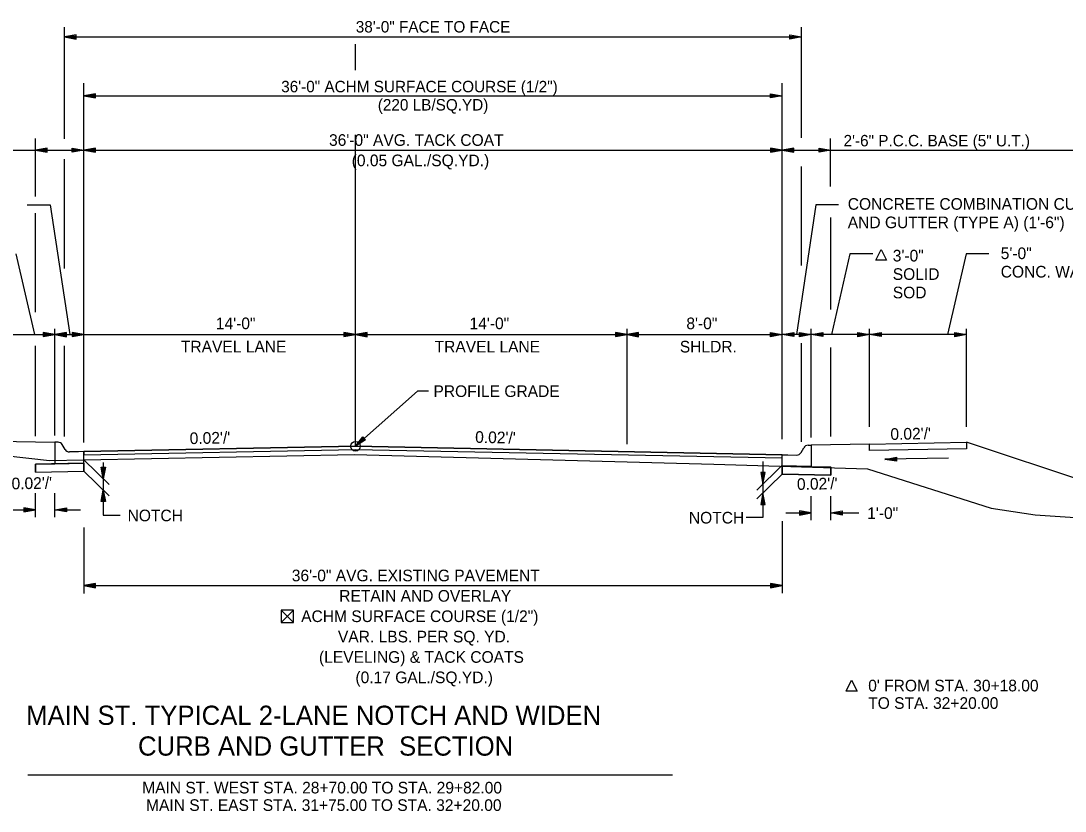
# Model space of a CAD drawing. Extents: x 1001270 to 1003428, y 1840152 to 1842912.
# Drawn here: x 1001330.5 to 1001384.4, y 1840349.1 to 1840389.8 of the extents above; entities that cross this region are included whole.
import ezdxf

# ---------------------------------------------------------------- set-up
doc = ezdxf.new("R2010")
doc.units = 0
for name, color, linetype in [('10', 7, 'Continuous'), ('19', 7, 'Continuous'), ('20', 7, 'Continuous'), ('8', 7, 'Continuous')]:
    doc.layers.add(name, color=color, linetype=linetype)

# ---------------------------------------------------------------- blocks, each defined once
blk = doc.blocks.new('TM')
at = {"layer": '8'}
for p, q in [((-120.309, 21.181), (-119.787, -20.829)), ((0, 0), (-120.309, 21.181)), ((-31.382, 2.945), (-120.176, 10.512)), ((-119.787, -20.829), (0, 0)), ((-119.911, -10.826), (-31.307, -3.057))]:
    blk.add_line(p, q, dxfattribs=at)

msp = doc.modelspace()

# ---------------------------------------------------------------- linework, layer by layer
at = {"layer": '10'}
for p, q in [((1001343.934, 1840359.436), (1001344.575, 1840358.795)), ((1001344.575, 1840359.436), (1001343.934, 1840358.795)), ((1001344.315, 1840358.795), (1001344.326, 1840358.795))]:
    msp.add_line(p, q, dxfattribs=at)
msp.add_lwpolyline([(1001344.326, 1840358.795), (1001344.575, 1840358.795), (1001344.575, 1840359.436), (1001343.934, 1840359.436), (1001343.934, 1840358.795), (1001344.315, 1840358.795)], dxfattribs=at)
at = {"layer": '19'}
for p, q in [((1001332.767, 1840383.714), (1001332.767, 1840389.471)), ((1001370.767, 1840383.767), (1001370.767, 1840389.471)), ((1001333.367, 1840389.073), (1001332.767, 1840388.968)), ((1001332.767, 1840388.968), (1001370.767, 1840388.968)), ((1001332.767, 1840388.968), (1001333.367, 1840388.863)), ((1001333.367, 1840389.018), (1001332.927, 1840388.983)), ((1001332.927, 1840388.953), (1001333.367, 1840388.913)), ((1001333.367, 1840388.863), (1001333.367, 1840389.073)), ((1001347.767, 1840387.258), (1001347.767, 1840388.599)), ((1001370.167, 1840388.863), (1001370.167, 1840389.073)), ((1001370.167, 1840389.073), (1001370.767, 1840388.968)), ((1001370.167, 1840389.018), (1001370.607, 1840388.983)), ((1001370.767, 1840388.968), (1001370.167, 1840388.863)), ((1001370.607, 1840388.953), (1001370.167, 1840388.913)), ((1001333.767, 1840368.066), (1001333.767, 1840386.593)), ((1001369.767, 1840368.252), (1001369.767, 1840386.593)), ((1001334.367, 1840386.046), (1001333.767, 1840385.941)), ((1001333.767, 1840385.941), (1001334.367, 1840385.836)), ((1001333.767, 1840385.941), (1001369.767, 1840385.941)), ((1001334.367, 1840385.991), (1001333.927, 1840385.956)), ((1001333.927, 1840385.926), (1001334.367, 1840385.886)), ((1001334.367, 1840385.836), (1001334.367, 1840386.046)), ((1001369.167, 1840385.836), (1001369.167, 1840386.046)), ((1001369.167, 1840386.046), (1001369.767, 1840385.941)), ((1001369.167, 1840385.991), (1001369.607, 1840385.956)), ((1001369.767, 1840385.941), (1001369.167, 1840385.836)), ((1001369.607, 1840385.926), (1001369.167, 1840385.886)), ((1001331.267, 1840380.749), (1001331.267, 1840383.735)), ((1001347.767, 1840367.882), (1001347.767, 1840383.922)), ((1001372.263, 1840381.258), (1001372.263, 1840383.735)), ((1001331.867, 1840383.24), (1001331.267, 1840383.135)), ((1001331.867, 1840383.185), (1001331.427, 1840383.15)), ((1001331.867, 1840383.03), (1001331.867, 1840383.24)), ((1001333.167, 1840383.03), (1001333.167, 1840383.24)), ((1001333.167, 1840383.24), (1001333.767, 1840383.135)), ((1001333.167, 1840383.185), (1001333.607, 1840383.15)), ((1001334.367, 1840383.24), (1001333.767, 1840383.135)), ((1001334.367, 1840383.185), (1001333.927, 1840383.15)), ((1001334.367, 1840383.03), (1001334.367, 1840383.24)), ((1001369.167, 1840383.24), (1001369.167, 1840383.03)), ((1001369.767, 1840383.135), (1001369.167, 1840383.24)), ((1001369.607, 1840383.15), (1001369.167, 1840383.185)), ((1001370.367, 1840383.24), (1001369.767, 1840383.135)), ((1001370.367, 1840383.185), (1001369.927, 1840383.15)), ((1001370.367, 1840383.03), (1001370.367, 1840383.24)), ((1001371.667, 1840383.028), (1001371.667, 1840383.238)), ((1001371.667, 1840383.238), (1001372.267, 1840383.133)), ((1001371.667, 1840383.183), (1001372.107, 1840383.148)), ((1001318.078, 1840383.135), (1001333.767, 1840383.135)), ((1001331.267, 1840383.135), (1001331.867, 1840383.03)), ((1001331.427, 1840383.12), (1001331.867, 1840383.08)), ((1001332.767, 1840377.038), (1001332.767, 1840382.675)), ((1001333.767, 1840383.135), (1001333.167, 1840383.03)), ((1001333.607, 1840383.12), (1001333.167, 1840383.08)), ((1001333.761, 1840383.134), (1001333.767, 1840383.134)), ((1001333.767, 1840383.135), (1001369.767, 1840383.135)), ((1001333.767, 1840383.135), (1001334.367, 1840383.03)), ((1001333.927, 1840383.12), (1001334.367, 1840383.08)), ((1001369.167, 1840383.03), (1001369.767, 1840383.135)), ((1001369.167, 1840383.08), (1001369.607, 1840383.12)), ((1001369.767, 1840383.135), (1001385.319, 1840383.135)), ((1001369.767, 1840383.135), (1001370.367, 1840383.03)), ((1001369.927, 1840383.12), (1001370.367, 1840383.08)), ((1001372.267, 1840383.133), (1001371.667, 1840383.028)), ((1001372.107, 1840383.118), (1001371.667, 1840383.078)), ((1001370.771, 1840377.201), (1001370.771, 1840382.299)), ((1001330.847, 1840380.323), (1001332.026, 1840380.323)), ((1001332.026, 1840380.323), (1001333.041, 1840373.632)), ((1001371.498, 1840380.323), (1001370.51, 1840373.632)), ((1001372.676, 1840380.323), (1001371.498, 1840380.323)), ((1001331.267, 1840374.784), (1001331.267, 1840379.894)), ((1001372.267, 1840374.934), (1001372.267, 1840379.669)), ((1001330.262, 1840377.789), (1001331.218, 1840373.632)), ((1001373.262, 1840377.789), (1001372.305, 1840373.632)), ((1001374.44, 1840377.789), (1001373.262, 1840377.789)), ((1001379.244, 1840377.789), (1001378.287, 1840373.632)), ((1001380.423, 1840377.789), (1001379.244, 1840377.789)), ((1001324.267, 1840373.632), (1001333.767, 1840373.632)), ((1001329.767, 1840373.632), (1001335.767, 1840373.632)), ((1001331.667, 1840373.737), (1001331.667, 1840373.527)), ((1001332.267, 1840373.632), (1001331.667, 1840373.737)), ((1001332.107, 1840373.647), (1001331.667, 1840373.682)), ((1001331.667, 1840373.527), (1001332.267, 1840373.632)), ((1001331.667, 1840373.577), (1001332.107, 1840373.617)), ((1001332.267, 1840368.44), (1001332.267, 1840373.932)), ((1001332.867, 1840373.736), (1001332.267, 1840373.632)), ((1001332.267, 1840373.632), (1001332.867, 1840373.526)), ((1001332.867, 1840373.681), (1001332.427, 1840373.647)), ((1001332.427, 1840373.617), (1001332.867, 1840373.576)), ((1001332.867, 1840373.526), (1001332.867, 1840373.736)), ((1001333.167, 1840373.737), (1001333.167, 1840373.527)), ((1001333.767, 1840373.632), (1001333.167, 1840373.737)), ((1001333.607, 1840373.647), (1001333.167, 1840373.682)), ((1001333.167, 1840373.527), (1001333.767, 1840373.632)), ((1001333.167, 1840373.577), (1001333.607, 1840373.617)), ((1001335.767, 1840373.632), (1001347.767, 1840373.632)), ((1001347.167, 1840373.737), (1001347.167, 1840373.527)), ((1001347.767, 1840373.632), (1001347.167, 1840373.737)), ((1001347.607, 1840373.647), (1001347.167, 1840373.682)), ((1001347.167, 1840373.527), (1001347.767, 1840373.632)), ((1001347.167, 1840373.577), (1001347.607, 1840373.617)), ((1001348.367, 1840373.736), (1001347.767, 1840373.632)), ((1001347.767, 1840373.632), (1001359.767, 1840373.632)), ((1001347.767, 1840373.632), (1001348.367, 1840373.526)), ((1001348.367, 1840373.681), (1001347.927, 1840373.647)), ((1001347.927, 1840373.617), (1001348.367, 1840373.576)), ((1001348.367, 1840373.526), (1001348.367, 1840373.736)), ((1001359.767, 1840373.632), (1001369.767, 1840373.632)), ((1001361.167, 1840373.737), (1001361.167, 1840373.527)), ((1001361.767, 1840373.632), (1001361.167, 1840373.737)), ((1001361.607, 1840373.647), (1001361.167, 1840373.682)), ((1001361.167, 1840373.527), (1001361.767, 1840373.632)), ((1001361.167, 1840373.577), (1001361.607, 1840373.617)), ((1001361.767, 1840367.995), (1001361.767, 1840373.932)), ((1001362.367, 1840373.736), (1001361.767, 1840373.632)), ((1001361.767, 1840373.632), (1001362.367, 1840373.526)), ((1001362.367, 1840373.681), (1001361.927, 1840373.647)), ((1001361.927, 1840373.617), (1001362.367, 1840373.576)), ((1001362.367, 1840373.526), (1001362.367, 1840373.736)), ((1001369.167, 1840373.526), (1001369.167, 1840373.736)), ((1001369.167, 1840373.736), (1001369.767, 1840373.632)), ((1001369.167, 1840373.681), (1001369.607, 1840373.647)), ((1001369.767, 1840373.632), (1001369.167, 1840373.526)), ((1001369.607, 1840373.617), (1001369.167, 1840373.576)), ((1001369.767, 1840373.632), (1001370.367, 1840373.737)), ((1001379.267, 1840373.632), (1001369.767, 1840373.632)), ((1001370.367, 1840373.527), (1001369.767, 1840373.632)), ((1001369.927, 1840373.647), (1001370.367, 1840373.682)), ((1001370.367, 1840373.577), (1001369.927, 1840373.617)), ((1001370.367, 1840373.737), (1001370.367, 1840373.527)), ((1001370.667, 1840373.526), (1001370.667, 1840373.736)), ((1001370.667, 1840373.736), (1001371.267, 1840373.632)), ((1001370.667, 1840373.681), (1001371.107, 1840373.647)), ((1001371.267, 1840373.632), (1001370.667, 1840373.526)), ((1001371.107, 1840373.617), (1001370.667, 1840373.576)), ((1001371.267, 1840368.335), (1001371.267, 1840373.932)), ((1001371.267, 1840373.632), (1001371.867, 1840373.737)), ((1001371.867, 1840373.527), (1001371.267, 1840373.632)), ((1001371.427, 1840373.647), (1001371.867, 1840373.682)), ((1001371.867, 1840373.577), (1001371.427, 1840373.617)), ((1001371.867, 1840373.737), (1001371.867, 1840373.527)), ((1001373.667, 1840373.526), (1001373.667, 1840373.736)), ((1001373.667, 1840373.736), (1001374.267, 1840373.632)), ((1001373.667, 1840373.681), (1001374.107, 1840373.647)), ((1001374.267, 1840373.632), (1001373.667, 1840373.526)), ((1001374.107, 1840373.617), (1001373.667, 1840373.576)), ((1001374.267, 1840368.877), (1001374.267, 1840373.932)), ((1001374.267, 1840373.632), (1001374.867, 1840373.737)), ((1001374.867, 1840373.527), (1001374.267, 1840373.632)), ((1001374.427, 1840373.647), (1001374.867, 1840373.682)), ((1001374.867, 1840373.577), (1001374.427, 1840373.617)), ((1001374.867, 1840373.737), (1001374.867, 1840373.527)), ((1001378.667, 1840373.526), (1001378.667, 1840373.736)), ((1001378.667, 1840373.736), (1001379.267, 1840373.632)), ((1001378.667, 1840373.681), (1001379.107, 1840373.647)), ((1001379.267, 1840373.632), (1001378.667, 1840373.526)), ((1001379.107, 1840373.617), (1001378.667, 1840373.576)), ((1001379.267, 1840368.877), (1001379.267, 1840373.932)), ((1001331.267, 1840368.395), (1001331.267, 1840373.055)), ((1001332.767, 1840368.375), (1001332.767, 1840373.055)), ((1001370.771, 1840368.1), (1001370.771, 1840373.198)), ((1001372.267, 1840368.375), (1001372.267, 1840372.967)), ((1001329.259, 1840368.148), (1001332.257, 1840368.088)), ((1001347.767, 1840367.882), (1001348.146, 1840368.359)), ((1001348.284, 1840368.202), (1001347.767, 1840367.882)), ((1001347.878, 1840367.995), (1001348.178, 1840368.316)), ((1001348.251, 1840368.235), (1001347.897, 1840367.978)), ((1001348.146, 1840368.359), (1001348.284, 1840368.202)), ((1001332.433, 1840368.087), (1001332.267, 1840368.087)), ((1001332.267, 1840368.087), (1001332.267, 1840367.754)), ((1001332.267, 1840367.754), (1001332.267, 1840367.572)), ((1001332.267, 1840367.572), (1001332.267, 1840366.979)), ((1001332.795, 1840367.712), (1001332.649, 1840367.963)), ((1001333.482, 1840367.597), (1001333.017, 1840367.587)), ((1001333.483, 1840367.597), (1001333.482, 1840367.596)), ((1001333.482, 1840367.596), (1001333.482, 1840367.597)), ((1001333.767, 1840367.602), (1001333.483, 1840367.597)), ((1001333.767, 1840367.602), (1001347.767, 1840367.882)), ((1001333.767, 1840367.436), (1001347.767, 1840367.716)), ((1001347.767, 1840367.882), (1001369.767, 1840367.442)), ((1001347.767, 1840367.716), (1001369.767, 1840367.276)), ((1001370.738, 1840367.552), (1001370.884, 1840367.803)), ((1001371.1, 1840367.927), (1001371.267, 1840367.927)), ((1001374.268, 1840367.988), (1001371.267, 1840367.928)), ((1001371.267, 1840367.927), (1001371.267, 1840367.594)), ((1001371.267, 1840367.594), (1001371.267, 1840367.412)), ((1001374.268, 1840367.988), (1001379.267, 1840368.087)), ((1001374.268, 1840367.655), (1001374.268, 1840367.988)), ((1001374.268, 1840367.988), (1001374.268, 1840367.988)), ((1001379.267, 1840367.754), (1001374.268, 1840367.655)), ((1001379.267, 1840368.087), (1001379.267, 1840367.754)), ((1001391.693, 1840363.945), (1001379.267, 1840368.087)), ((1001333.767, 1840367.181), (1001335.067, 1840365.909)), ((1001369.767, 1840367.442), (1001370.051, 1840367.437)), ((1001370.051, 1840367.437), (1001370.051, 1840367.436)), ((1001370.051, 1840367.436), (1001370.051, 1840367.437)), ((1001370.051, 1840367.437), (1001370.517, 1840367.427)), ((1001371.267, 1840367.412), (1001371.267, 1840366.832)), ((1001333.767, 1840367.01), (1001331.267, 1840366.959)), ((1001331.267, 1840366.959), (1001332.267, 1840366.979)), ((1001331.267, 1840366.552), (1001331.267, 1840366.959)), ((1001331.267, 1840366.959), (1001331.267, 1840366.552)), ((1001331.267, 1840366.552), (1001333.767, 1840366.602)), ((1001331.267, 1840366.552), (1001333.767, 1840366.602)), ((1001332.267, 1840366.979), (1001333.767, 1840367.01)), ((1001333.767, 1840367.01), (1001333.767, 1840366.602)), ((1001333.767, 1840366.602), (1001333.767, 1840367.01)), ((1001333.767, 1840366.602), (1001335.067, 1840365.33)), ((1001333.767, 1840366.602), (1001333.767, 1840366.602)), ((1001334.662, 1840366.802), (1001334.872, 1840366.802)), ((1001334.767, 1840366.202), (1001334.662, 1840366.802)), ((1001334.752, 1840366.362), (1001334.712, 1840366.802)), ((1001334.872, 1840366.802), (1001334.767, 1840366.202)), ((1001334.817, 1840366.802), (1001334.782, 1840366.362)), ((1001369.767, 1840366.896), (1001368.467, 1840365.623)), ((1001368.881, 1840366.527), (1001368.671, 1840366.527)), ((1001368.671, 1840366.527), (1001368.776, 1840365.927)), ((1001368.726, 1840366.527), (1001368.761, 1840366.087)), ((1001368.776, 1840365.927), (1001368.881, 1840366.527)), ((1001368.791, 1840366.087), (1001368.831, 1840366.527)), ((1001369.766, 1840366.85), (1001372.267, 1840366.799)), ((1001369.766, 1840366.442), (1001369.766, 1840366.85)), ((1001371.267, 1840366.832), (1001369.767, 1840366.862)), ((1001369.767, 1840366.862), (1001369.767, 1840366.442)), ((1001371.267, 1840366.832), (1001372.267, 1840366.812)), ((1001372.267, 1840366.392), (1001372.267, 1840366.812)), ((1001372.267, 1840366.799), (1001372.267, 1840366.392)), ((1001369.767, 1840366.442), (1001368.467, 1840365.17)), ((1001372.267, 1840366.392), (1001369.766, 1840366.442)), ((1001369.766, 1840366.442), (1001369.766, 1840366.442)), ((1001369.767, 1840366.442), (1001372.267, 1840366.392)), ((1001331.267, 1840364.223), (1001331.267, 1840365.461)), ((1001332.267, 1840364.223), (1001332.267, 1840365.461)), ((1001334.662, 1840365.024), (1001334.767, 1840365.624)), ((1001334.717, 1840365.024), (1001334.752, 1840365.464)), ((1001334.767, 1840365.624), (1001334.872, 1840365.024)), ((1001334.782, 1840365.464), (1001334.822, 1840365.024)), ((1001368.776, 1840365.473), (1001368.671, 1840364.873)), ((1001368.881, 1840364.873), (1001368.776, 1840365.473)), ((1001334.872, 1840365.024), (1001334.662, 1840365.024)), ((1001368.671, 1840364.873), (1001368.881, 1840364.873)), ((1001368.761, 1840365.313), (1001368.721, 1840364.873)), ((1001368.826, 1840364.873), (1001368.791, 1840365.313)), ((1001371.267, 1840364.063), (1001371.267, 1840365.301)), ((1001372.267, 1840364.063), (1001372.267, 1840365.301)), ((1001329.818, 1840364.601), (1001331.267, 1840364.601)), ((1001329.818, 1840364.601), (1001331.267, 1840364.601)), ((1001330.667, 1840364.706), (1001330.667, 1840364.496)), ((1001331.267, 1840364.601), (1001330.667, 1840364.706)), ((1001330.667, 1840364.706), (1001330.667, 1840364.496)), ((1001331.267, 1840364.601), (1001330.667, 1840364.706)), ((1001331.107, 1840364.616), (1001330.667, 1840364.651)), ((1001331.107, 1840364.616), (1001330.667, 1840364.651)), ((1001330.667, 1840364.496), (1001331.267, 1840364.601)), ((1001330.667, 1840364.496), (1001331.267, 1840364.601)), ((1001330.667, 1840364.546), (1001331.107, 1840364.586)), ((1001330.667, 1840364.546), (1001331.107, 1840364.586)), ((1001332.267, 1840364.601), (1001332.867, 1840364.706)), ((1001332.267, 1840364.601), (1001332.867, 1840364.706)), ((1001332.867, 1840364.496), (1001332.267, 1840364.601)), ((1001332.267, 1840364.601), (1001333.594, 1840364.601)), ((1001332.867, 1840364.496), (1001332.267, 1840364.601)), ((1001332.267, 1840364.601), (1001333.474, 1840364.601)), ((1001332.427, 1840364.616), (1001332.867, 1840364.651)), ((1001332.427, 1840364.616), (1001332.867, 1840364.651)), ((1001332.867, 1840364.546), (1001332.427, 1840364.586)), ((1001332.867, 1840364.546), (1001332.427, 1840364.586)), ((1001332.867, 1840364.706), (1001332.867, 1840364.496)), ((1001332.867, 1840364.706), (1001332.867, 1840364.496)), ((1001369.96, 1840364.441), (1001371.267, 1840364.441)), ((1001370.007, 1840364.441), (1001371.267, 1840364.441)), ((1001370.667, 1840364.546), (1001370.667, 1840364.336)), ((1001371.267, 1840364.441), (1001370.667, 1840364.546)), ((1001370.667, 1840364.546), (1001370.667, 1840364.336)), ((1001371.267, 1840364.441), (1001370.667, 1840364.546)), ((1001371.107, 1840364.456), (1001370.667, 1840364.491)), ((1001371.107, 1840364.456), (1001370.667, 1840364.491)), ((1001370.667, 1840364.336), (1001371.267, 1840364.441)), ((1001370.667, 1840364.336), (1001371.267, 1840364.441)), ((1001370.667, 1840364.386), (1001371.107, 1840364.426)), ((1001370.667, 1840364.386), (1001371.107, 1840364.426)), ((1001372.267, 1840364.441), (1001372.867, 1840364.546)), ((1001372.267, 1840364.441), (1001372.867, 1840364.546)), ((1001372.867, 1840364.336), (1001372.267, 1840364.441)), ((1001372.267, 1840364.441), (1001373.715, 1840364.441)), ((1001372.867, 1840364.336), (1001372.267, 1840364.441)), ((1001372.267, 1840364.441), (1001373.715, 1840364.441)), ((1001372.427, 1840364.456), (1001372.867, 1840364.491)), ((1001372.427, 1840364.456), (1001372.867, 1840364.491)), ((1001372.867, 1840364.386), (1001372.427, 1840364.426)), ((1001372.867, 1840364.386), (1001372.427, 1840364.426)), ((1001372.867, 1840364.546), (1001372.867, 1840364.336)), ((1001372.867, 1840364.546), (1001372.867, 1840364.336)), ((1001334.767, 1840364.329), (1001335.631, 1840364.329)), ((1001368.776, 1840364.215), (1001367.902, 1840364.215)), ((1001369.767, 1840364.019), (1001369.767, 1840360.303)), ((1001333.767, 1840363.684), (1001333.767, 1840360.283)), ((1001334.367, 1840360.802), (1001333.767, 1840360.697)), ((1001333.767, 1840360.697), (1001369.767, 1840360.697)), ((1001333.767, 1840360.697), (1001334.367, 1840360.592)), ((1001334.367, 1840360.747), (1001333.927, 1840360.712)), ((1001333.927, 1840360.682), (1001334.367, 1840360.642)), ((1001334.367, 1840360.592), (1001334.367, 1840360.802)), ((1001369.167, 1840360.802), (1001369.167, 1840360.592)), ((1001369.767, 1840360.697), (1001369.167, 1840360.802)), ((1001369.607, 1840360.712), (1001369.167, 1840360.747)), ((1001369.167, 1840360.592), (1001369.767, 1840360.697)), ((1001369.167, 1840360.642), (1001369.607, 1840360.682)), ((1001330.87, 1840350.949), (1001364.11, 1840350.949)), ((1001332.9, 1840350.949), (1001362.633, 1840350.949))]:
    msp.add_line(p, q, dxfattribs=at)
for points in [[(1001374.59, 1840377.46), (1001374.871, 1840378.022), (1001375.152, 1840377.46)], [(1001369.767, 1840367.442), (1001347.767, 1840367.882), (1001333.767, 1840367.602), (1001333.767, 1840367.436), (1001347.767, 1840367.716), (1001369.767, 1840367.276)], [(1001373.068, 1840355.265), (1001373.349, 1840355.828), (1001373.631, 1840355.265)]]:
    msp.add_lwpolyline(points, close=True, dxfattribs=at)
for points in [[(1001310.994, 1840373.194), (1001315.095, 1840372.946), (1001322.129, 1840370.804), (1001329.702, 1840367.402), (1001331.999, 1840367.148)], [(1001351.528, 1840370.717), (1001350.958, 1840370.717), (1001347.767, 1840367.882)], [(1001333.767, 1840367.01), (1001333.767, 1840367.186), (1001333.767, 1840367.436), (1001333.767, 1840367.602)], [(1001331.999, 1840367.148), (1001333.767, 1840367.181)], [(1001333.767, 1840367.181), (1001347.721, 1840367.446), (1001366.249, 1840366.963), (1001374.173, 1840366.708), (1001380.548, 1840364.689), (1001382.814, 1840364.337), (1001387.693, 1840364.025)], [(1001334.767, 1840367.049), (1001334.767, 1840364.329)], [(1001368.776, 1840367.093), (1001368.776, 1840364.215)], [(1001369.767, 1840366.862), (1001369.767, 1840367.026), (1001369.767, 1840367.276), (1001369.767, 1840367.442)]]:
    msp.add_lwpolyline(points, dxfattribs=at)
msp.add_circle((1001347.767, 1840367.882), 0.25, dxfattribs=at)
for centre, start, end in [((1001332.433, 1840367.837), 30.1619, 90), ((1001333.012, 1840367.837), 210.1635, 271.1458), ((1001371.1, 1840367.677), 90, 149.8381), ((1001370.522, 1840367.677), 268.8542, 329.8365)]:
    msp.add_arc(centre, 0.25, start, end, dxfattribs=at)
at = {"layer": '20'}
msp.add_line((1001378.335, 1840367.273), (1001375.065, 1840367.208), dxfattribs=at)

# ---------------------------------------------------------------- block references
at = {"layer": '19', "xscale": 0.0050063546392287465, "yscale": -0.0050063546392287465, "rotation": -178.8781640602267}
msp.add_blockref('TM', (1001375.065, 1840367.205), dxfattribs=at)

# ---------------------------------------------------------------- texts
at = {"layer": '19'}
for s, height, p in [('38\'-0" FACE TO FACE', 0.59001, (1001347.782, 1840389.199)), ('36\'-0" ACHM SURFACE COURSE (1/2")', 0.59001, (1001343.937, 1840386.119)), ('(220 LB/SQ.YD)', 0.59001, (1001348.917, 1840385.179)), ('2\'-6" P.C.C. BASE (5" U.T.)', 0.59001, (1001372.93, 1840383.332)), ('CONCRETE COMBINATION CURB', 0.6, (1001373.148, 1840380.065)), ('AND GUTTER (TYPE A) (1\'-6")', 0.6, (1001373.148, 1840379.115)), ('5\'-0"', 0.6, (1001381.034, 1840377.524)), ('CONC. WALK', 0.6, (1001381.034, 1840376.574)), ('14\'-0"', 0.6, (1001340.569, 1840373.912)), ('14\'-0"', 0.6, (1001353.649, 1840373.911)), ('8\'-0"', 0.6, (1001364.826, 1840373.911)), ('TRAVEL LANE', 0.6, (1001338.767, 1840372.712)), ('TRAVEL LANE', 0.6, (1001351.847, 1840372.711)), ('SHLDR.', 0.6, (1001364.489, 1840372.711)), ('NOTCH', 0.6, (1001336.018, 1840364.012)), ('NOTCH', 0.6, (1001364.956, 1840363.898))]:
    msp.add_text(s, height=height, dxfattribs=at).set_placement(p)
for s, height, rotation, p in [('36\'-0" AVG. TACK COAT', 0.6, 360, (1001346.403, 1840383.358)), ('(0.05 GAL./SQ.YD.)', 0.6, 360, (1001347.572, 1840382.308)), ('3\'-0"', 0.6, 360, (1001375.468, 1840377.401)), ('SOLID ', 0.6, 360, (1001375.468, 1840376.451)), ('SOD', 0.6, 360, (1001375.468, 1840375.501)), ('PROFILE GRADE', 0.6, 360, (1001351.787, 1840370.417)), ("0.02'/'", 0.6, 1.1458, (1001339.225, 1840367.989)), ("0.02'/'", 0.6, 358.8542, (1001353.933, 1840368.058)), ("0.02'/'", 0.6, 1.1419, (1001375.352, 1840368.204)), ("0.02'/'", 0.6, 1.1458, (1001330.041, 1840365.656)), ("0.02'/'", 0.6, 1.1458, (1001370.533, 1840365.626)), ('1\'-0"', 0.6, 360, (1001374.151, 1840364.134)), ('36\'-0" AVG. EXISTING PAVEMENT', 0.6, 360, (1001344.484, 1840360.92)), ('RETAIN AND OVERLAY', 0.6, 360, (1001346.929, 1840359.87)), ('ACHM SURFACE COURSE (1/2")', 0.6, 360, (1001344.968, 1840358.82)), ('VAR. LBS. PER SQ. YD.', 0.6, 360, (1001346.863, 1840357.77)), ('(LEVELING) & TACK COATS', 0.6, 360, (1001345.885, 1840356.72)), ('(0.17 GAL./SQ.YD.)', 0.6, 360, (1001347.765, 1840355.67)), ("0' FROM STA. 30+18.00", 0.6, 359.9954, (1001374.202, 1840355.247)), ('TO STA. 32+20.00', 0.6, 359.9954, (1001374.202, 1840354.347)), ('MAIN ST. TYPICAL 2-LANE NOTCH AND WIDEN', 0.98999, 359.9954, (1001330.79, 1840353.523)), (' CURB AND GUTTER  SECTION', 0.98999, 359.9954, (1001336.188, 1840351.938)), ('MAIN ST. WEST STA. 28+70.00 TO STA. 29+82.00', 0.6, 359.9954, (1001336.771, 1840349.988)), ('MAIN ST. EAST STA. 31+75.00 TO STA. 32+20.00', 0.6, 359.9954, (1001336.969, 1840349.088))]:
    msp.add_text(s, height=height, rotation=rotation, dxfattribs=at).set_placement(p)

doc.saveas('drawing.dxf')
